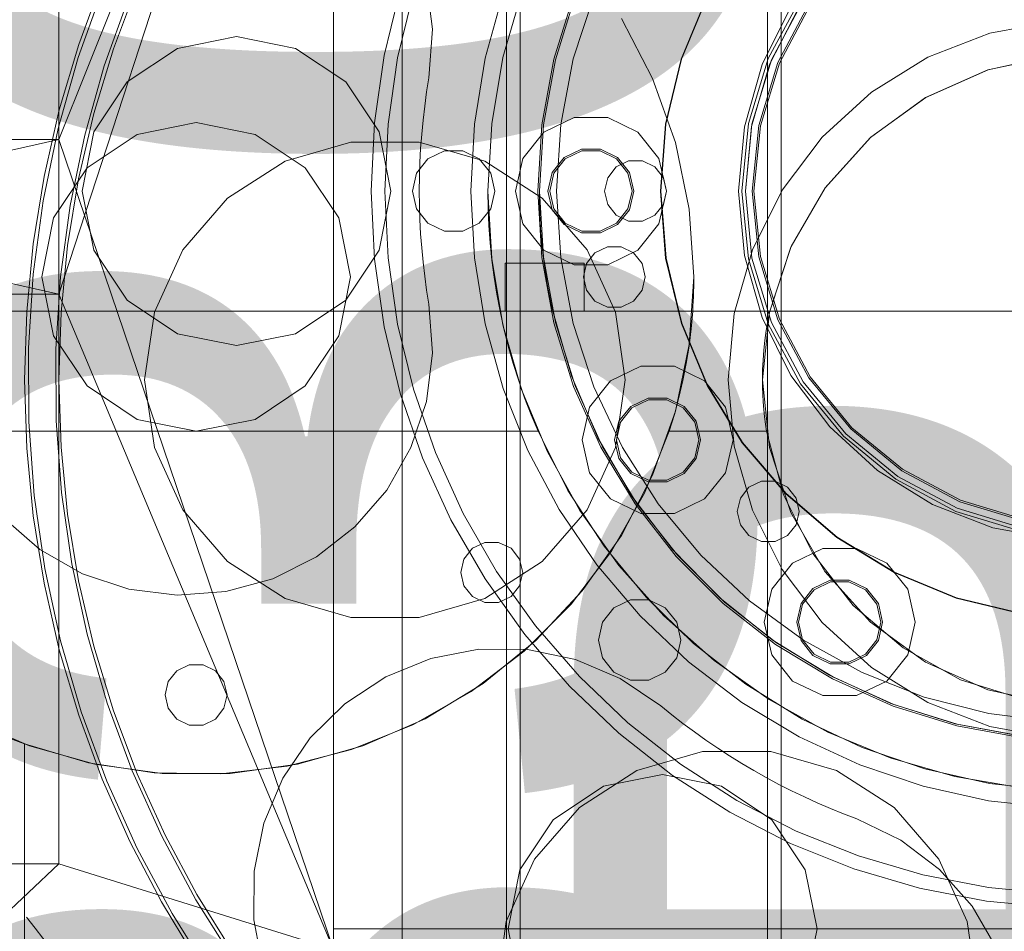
# Model space of a CAD drawing. Header units: millimetres. Extents: x -4395 to 65662, y -65530 to 6847.
# Tile 857 of 1034: x 24139 to 24426, y 1509 to 1775. Entities that reach past the tile are written whole.
import ezdxf

# ---------------------------------------------------------------- set-up
doc = ezdxf.new("R2010")
doc.units = ezdxf.units.MM
for name, color, linetype, lineweight in [('COTAS_O', 1, 'Continuous', 0), ('COTAS_P', 1, 'Continuous', 0), ('lateral_briquetadora', 7, 'Continuous', 0), ('lateral_C02', 7, 'Continuous', 0)]:
    doc.layers.add(name, color=color, linetype=linetype, lineweight=lineweight)
doc.dimstyles.new('R19_100', dxfattribs={"dimtxt": 250, "dimasz": 150, "dimexe": 150, "dimexo": 80, "dimgap": 100, "dimtad": 1, "dimtih": 1, "dimtoh": 1, "dimdsep": 46, "dimcen": 0.09, "dimadec": 0, "dimazin": 0, "dimtfac": 1, "dimtdec": 4, "dimtofl": 0, "dimtmove": 0, "dimatfit": 3, "dimfxl": 1, "dimtolj": 1, "dimtzin": 0, "dimarcsym": 0})

# ---------------------------------------------------------------- blocks, each defined once
blk = doc.blocks.new('DIM_R33_4')
at = {"layer": 'COTAS_P'}
for p, q in [((15248.37, 1279.09), (24311.82, 4109.09)), ((24311.82, 4109.09), (24155.23, 4107.34)), ((24311.82, 4109.09), (24182.05, 4021.43)), ((24580.07, 3250), (24311.82, 4109.09)), ((15248.37, 1279.09), (15378.14, 1366.76)), ((15248.37, 1279.09), (15404.97, 1280.85)), ((15516.62, 420), (15248.37, 1279.09))]:
    blk.add_line(p, q, dxfattribs=at)
blk.add_text('9495 P', height=250, rotation=17.3406, dxfattribs=at).set_placement((19750.29, 2789.55))
blk = doc.blocks.new('DIM_R33_7')
at = {"layer": 'COTAS_P'}
for p, q in [((24250.07, 2141), (24400.07, 2186)), ((26750.07, 2141), (26600.07, 2186)), ((24250.07, 1241), (24250.07, 2141)), ((24250.07, 2141), (26750.07, 2141)), ((24250.07, 2141), (24400.07, 2096)), ((26750.07, 2141), (26600.07, 2096)), ((26750.07, 1241), (26750.07, 2141))]:
    blk.add_line(p, q, dxfattribs=at)
blk.add_text('2500 P', height=250, dxfattribs=at).set_placement((25500.07, 2241))
blk = doc.blocks.new('DIM_R33_8')
at = {"layer": 'COTAS_P'}
for p, q in [((24250.07, 1241), (24650.07, 1241)), ((24650.07, 1241), (24605.07, 1091)), ((24650.07, 0), (24650.07, 1241)), ((24650.07, 1241), (24695.07, 1091)), ((24650.07, 0), (24605.07, 150)), ((24650.07, 0), (24695.07, 150)), ((24250.07, 0), (24650.07, 0))]:
    blk.add_line(p, q, dxfattribs=at)
blk.add_text('1241 P', height=250, rotation=90, dxfattribs=at).set_placement((24550.07, 620.5))
blk = doc.blocks.new('DIM_R33_27')
at = {"layer": 'COTAS_O'}
for p, q in [((23750.07, 2330), (24450.07, 2330)), ((24450.07, 2330), (24405.07, 2180)), ((24450.07, 0), (24450.07, 2330)), ((24450.07, 2330), (24495.07, 2180)), ((24450.07, 0), (24405.07, 150)), ((24450.07, 0), (24495.07, 150)), ((23750.07, 0), (24450.07, 0))]:
    blk.add_line(p, q, dxfattribs=at)
blk.add_text('2330 O', height=250, rotation=90, dxfattribs=at).set_placement((24350.07, 1165))

msp = doc.modelspace()

# ---------------------------------------------------------------- linework, layer by layer
at = {"layer": 'lateral_briquetadora'}
for p, q in [((24150.067, 1940), (24150.067, 1740)), ((24150.067, 1740), (24230.067, 1940)), ((24230.067, 1940), (24150.067, 1695)), ((24230.067, 1510), (24230.067, 1940)), ((24230.067, 1504), (24230.067, 1940)), ((24162.953, 1784.219), (24155.696, 1763.948)), ((24155.86, 1767.684), (24162.723, 1786.333)), ((24165.988, 1766.432), (24172.904, 1784.805)), ((24257.133, 1786.269), (24258.898, 1772.166)), ((24244.844, 1764.554), (24249.533, 1783.882)), ((24248.772, 1763.797), (24253.371, 1782.755)), ((24279.49, 1782.474), (24274.276, 1763.695)), ((24279.455, 1763.941), (24284.888, 1782.799)), ((24294.231, 1763.41), (24299.997, 1781.914)), ((24294.717, 1763.291), (24300.465, 1781.737)), ((24299.937, 1763.547), (24305.952, 1782.059)), ((24331.39, 1763.446), (24338.84, 1781.489)), ((24331.49, 1763.433), (24338.942, 1781.469)), ((24170.386, 1781.262), (24163.317, 1761.516)), ((24354.955, 1761.847), (24363.345, 1778.696)), ((24366.089, 1781.113), (24356.756, 1763.651)), ((24357.13, 1761.914), (24365.722, 1778.72)), ((24357.68, 1763.268), (24366.921, 1780.557)), ((24359.527, 1762.503), (24368.583, 1779.446)), ((24359.989, 1762.312), (24368.999, 1779.168)), ((24313.958, 1775.34), (24323.063, 1757.768)), ((24421.333, 1770.992), (24440.379, 1774.552)), ((24184.597, 1766.575), (24201.817, 1770)), ((24201.817, 1770), (24219.038, 1766.575)), ((24258.898, 1772.166), (24257.878, 1757.991)), ((24403.265, 1763.992), (24421.333, 1770.992)), ((24150.206, 1748.633), (24155.86, 1767.684)), ((24160.29, 1747.646), (24165.988, 1766.432)), ((24169.998, 1756.82), (24184.597, 1766.575)), ((24219.038, 1766.575), (24233.637, 1756.82)), ((24242.014, 1744.867), (24244.844, 1764.554)), ((24420.711, 1760.35), (24440.137, 1764.48)), ((24420.767, 1760.368), (24440.157, 1764.482)), ((24155.696, 1763.948), (24149.868, 1743.221)), ((24163.317, 1761.516), (24157.64, 1741.326)), ((24245.996, 1744.486), (24248.772, 1763.797)), ((24274.276, 1763.695), (24271.123, 1744.461)), ((24276.168, 1744.594), (24279.455, 1763.941)), ((24290.738, 1744.346), (24294.231, 1763.41)), ((24291.234, 1744.286), (24294.717, 1763.291)), ((24296.29, 1744.427), (24299.937, 1763.547)), ((24326.845, 1744.461), (24331.39, 1763.446)), ((24326.945, 1744.455), (24331.49, 1763.433)), ((24349.804, 1743.742), (24354.955, 1761.847)), ((24356.756, 1763.651), (24351.008, 1744.704)), ((24351.849, 1743.792), (24357.13, 1761.914)), ((24351.989, 1744.509), (24357.68, 1763.268)), ((24353.951, 1744.119), (24359.527, 1762.503)), ((24354.441, 1744.021), (24359.989, 1762.312)), ((24386.791, 1753.792), (24403.265, 1763.992)), ((24402.567, 1752.272), (24420.711, 1760.35)), ((24402.652, 1752.321), (24420.767, 1760.368)), ((24160.243, 1742.221), (24169.998, 1756.82)), ((24233.637, 1756.82), (24243.392, 1742.221)), ((24257.878, 1757.991), (24257.221, 1753.899)), ((24323.063, 1757.768), (24329.69, 1739.121)), ((24257.221, 1753.899), (24256.65, 1749.795)), ((24372.472, 1740.738), (24386.791, 1753.792)), ((24256.65, 1749.795), (24256.167, 1745.68)), ((24386.5, 1740.599), (24402.567, 1752.272)), ((24386.602, 1740.69), (24402.652, 1752.321)), ((24145.784, 1729.259), (24150.206, 1748.633)), ((24155.832, 1728.527), (24160.29, 1747.646)), ((24190.067, 1744.95), (24172.866, 1741.528)), ((24207.269, 1741.528), (24190.067, 1744.95)), ((24241.067, 1725), (24242.014, 1744.867)), ((24245.067, 1725), (24245.996, 1744.486)), ((24256.167, 1745.68), (24255.771, 1741.555)), ((24271.123, 1744.461), (24270.067, 1725)), ((24275.067, 1725), (24276.168, 1744.594)), ((24289.567, 1725), (24290.738, 1744.346)), ((24290.067, 1725), (24291.234, 1744.286)), ((24291.351, 1742.2), (24300.172, 1746.448)), ((24295.067, 1725), (24296.29, 1744.427)), ((24300.172, 1746.448), (24309.963, 1746.448)), ((24309.963, 1746.448), (24318.784, 1742.2)), ((24325.317, 1725), (24326.845, 1744.461)), ((24325.417, 1725), (24326.945, 1744.455)), ((24351.008, 1744.704), (24349.067, 1725)), ((24350.067, 1725), (24351.989, 1744.509)), ((24352.067, 1725), (24353.951, 1744.119)), ((24149.868, 1743.221), (24145.498, 1722.139)), ((24157.64, 1741.326), (24153.383, 1720.789)), ((24156.817, 1725), (24160.243, 1742.221)), ((24172.866, 1741.528), (24158.283, 1731.784)), ((24221.852, 1731.784), (24207.269, 1741.528)), ((24243.392, 1742.221), (24246.817, 1725)), ((24255.771, 1741.555), (24255.464, 1737.423)), ((24285.246, 1734.545), (24291.351, 1742.2)), ((24318.784, 1742.2), (24324.889, 1734.545)), ((24348.067, 1725), (24349.804, 1743.742)), ((24350.067, 1725), (24351.849, 1743.792)), ((24352.567, 1725), (24354.441, 1744.021)), ((24150.067, 1695), (23950.067, 1740)), ((24150.067, 1740), (23950.067, 1740)), ((23950.067, 1695), (24150.067, 1740)), ((24150.067, 1695), (24150.067, 1740)), ((24230.067, 1504), (24150.067, 1740)), ((24215.988, 1733.674), (24235.105, 1739.287)), ((24235.105, 1739.287), (24255.03, 1739.287)), ((24255.03, 1739.287), (24274.147, 1733.674)), ((24329.69, 1739.121), (24333.717, 1719.744)), ((24360.795, 1725.275), (24372.472, 1740.738)), ((24373.211, 1725.84), (24386.5, 1740.599)), ((24373.314, 1725.982), (24386.602, 1740.69)), ((24255.464, 1737.423), (24255.244, 1733.285)), ((24257.586, 1734.382), (24262.397, 1736.699)), ((24262.397, 1736.699), (24267.738, 1736.699)), ((24267.738, 1736.699), (24272.549, 1734.382)), ((24297.274, 1734.773), (24302.286, 1737.187)), ((24297.586, 1734.382), (24302.397, 1736.699)), ((24302.286, 1737.187), (24307.849, 1737.187)), ((24302.397, 1736.699), (24307.738, 1736.699)), ((24307.738, 1736.699), (24312.549, 1734.382)), ((24307.849, 1737.187), (24312.861, 1734.773)), ((24199.227, 1722.902), (24215.988, 1733.674)), ((24254.256, 1730.207), (24257.586, 1734.382)), ((24255.244, 1733.285), (24255.112, 1729.143)), ((24272.549, 1734.382), (24275.879, 1730.207)), ((24274.147, 1733.674), (24290.908, 1722.902)), ((24283.067, 1725), (24285.246, 1734.545)), ((24293.805, 1730.424), (24297.274, 1734.773)), ((24294.256, 1730.207), (24297.586, 1734.382)), ((24312.456, 1732.036), (24316.065, 1733.774)), ((24312.549, 1734.382), (24315.879, 1730.207)), ((24312.861, 1734.773), (24316.33, 1730.424)), ((24316.065, 1733.774), (24320.07, 1733.774)), ((24320.07, 1733.774), (24323.679, 1732.036)), ((24324.889, 1734.545), (24327.067, 1725)), ((24158.283, 1731.784), (24148.539, 1717.202)), ((24231.596, 1717.202), (24221.852, 1731.784)), ((24253.067, 1725), (24254.256, 1730.207)), ((24275.879, 1730.207), (24277.067, 1725)), ((24292.567, 1725), (24293.805, 1730.424)), ((24293.067, 1725), (24294.256, 1730.207)), ((24309.959, 1728.905), (24312.456, 1732.036)), ((24315.879, 1730.207), (24317.067, 1725)), ((24316.33, 1730.424), (24317.567, 1725)), ((24323.679, 1732.036), (24326.176, 1728.905)), ((24142.613, 1709.642), (24145.784, 1729.259)), ((24152.634, 1709.158), (24155.832, 1728.527)), ((24255.112, 1729.143), (24255.067, 1725)), ((24309.067, 1725), (24309.959, 1728.905)), ((24326.176, 1728.905), (24327.067, 1725)), ((24160.243, 1707.779), (24156.817, 1725)), ((24242.014, 1705.133), (24241.067, 1725)), ((24246.817, 1725), (24243.392, 1707.779)), ((24245.996, 1705.514), (24245.067, 1725)), ((24254.256, 1719.793), (24253.067, 1725)), ((24255.067, 1725), (24255.112, 1720.857)), ((24270.067, 1725), (24271.123, 1705.539)), ((24275.14, 1719.967), (24275.067, 1725)), ((24276.168, 1705.406), (24275.067, 1725)), ((24277.067, 1725), (24275.879, 1719.793)), ((24285.246, 1715.455), (24283.067, 1725)), ((24290.738, 1705.654), (24289.567, 1725)), ((24290.096, 1721.992), (24290.067, 1725)), ((24291.234, 1705.714), (24290.067, 1725)), ((24293.805, 1719.576), (24292.567, 1725)), ((24294.256, 1719.793), (24293.067, 1725)), ((24296.29, 1705.573), (24295.067, 1725)), ((24309.959, 1721.095), (24309.067, 1725)), ((24317.067, 1725), (24315.879, 1719.793)), ((24317.567, 1725), (24316.33, 1719.576)), ((24327.067, 1725), (24324.889, 1715.455)), ((24326.853, 1705.485), (24325.317, 1725)), ((24326.952, 1705.5), (24325.417, 1725)), ((24327.067, 1725), (24326.176, 1721.095)), ((24349.804, 1706.258), (24348.067, 1725)), ((24349.067, 1725), (24351.008, 1705.296)), ((24351.989, 1705.491), (24350.067, 1725)), ((24353.951, 1705.881), (24352.067, 1725)), ((24352.158, 1707.93), (24360.795, 1725.275)), ((24354.441, 1705.979), (24352.567, 1725)), ((24363.281, 1708.64), (24373.211, 1725.84)), ((24363.368, 1708.836), (24373.314, 1725.982)), ((24145.498, 1722.139), (24142.607, 1700.803)), ((24186.18, 1707.845), (24199.227, 1722.902)), ((24290.181, 1718.984), (24290.096, 1721.992)), ((24290.908, 1722.902), (24303.955, 1707.845)), ((24153.383, 1720.789), (24150.567, 1700.006)), ((24257.586, 1715.618), (24254.256, 1719.793)), ((24255.112, 1720.857), (24255.244, 1716.715)), ((24275.879, 1719.793), (24272.549, 1715.618)), ((24275.357, 1714.938), (24275.14, 1719.967)), ((24290.322, 1715.979), (24290.181, 1718.984)), ((24297.274, 1715.227), (24293.805, 1719.576)), ((24297.586, 1715.618), (24294.256, 1719.793)), ((24312.456, 1717.964), (24309.959, 1721.095)), ((24315.879, 1719.793), (24312.549, 1715.618)), ((24316.33, 1719.576), (24312.861, 1715.227)), ((24326.176, 1721.095), (24323.679, 1717.964)), ((24333.717, 1719.744), (24335.067, 1700)), ((24148.539, 1717.202), (24145.117, 1700)), ((24235.017, 1700), (24231.596, 1717.202)), ((24255.244, 1716.715), (24255.464, 1712.577)), ((24262.397, 1713.301), (24257.586, 1715.618)), ((24272.549, 1715.618), (24267.738, 1713.301)), ((24291.351, 1707.8), (24285.246, 1715.455)), ((24290.52, 1712.977), (24290.322, 1715.979)), ((24302.397, 1713.301), (24297.586, 1715.618)), ((24312.549, 1715.618), (24307.738, 1713.301)), ((24316.065, 1716.226), (24312.456, 1717.964)), ((24320.07, 1716.226), (24316.065, 1716.226)), ((24324.889, 1715.455), (24318.784, 1707.8)), ((24323.679, 1717.964), (24320.07, 1716.226)), ((24255.464, 1712.577), (24255.771, 1708.445)), ((24267.738, 1713.301), (24262.397, 1713.301)), ((24275.719, 1709.917), (24275.357, 1714.938)), ((24290.774, 1709.979), (24290.52, 1712.977)), ((24302.286, 1712.813), (24297.274, 1715.227)), ((24307.849, 1712.813), (24302.286, 1712.813)), ((24307.738, 1713.301), (24302.397, 1713.301)), ((24312.861, 1715.227), (24307.849, 1712.813)), ((24140.704, 1689.862), (24142.613, 1709.642)), ((24276.225, 1704.909), (24275.719, 1709.917)), ((24291.085, 1706.986), (24290.774, 1709.979)), ((24150.71, 1689.621), (24152.634, 1709.158)), ((24169.998, 1693.18), (24160.243, 1707.779)), ((24177.903, 1689.721), (24186.18, 1707.845)), ((24243.392, 1707.779), (24233.637, 1693.18)), ((24255.771, 1708.445), (24256.167, 1704.32)), ((24291.452, 1704), (24291.085, 1706.986)), ((24300.172, 1703.552), (24291.351, 1707.8)), ((24306.256, 1707.036), (24303.759, 1703.905)), ((24303.955, 1707.845), (24312.232, 1689.721)), ((24309.865, 1708.774), (24306.256, 1707.036)), ((24313.87, 1708.774), (24309.865, 1708.774)), ((24318.784, 1707.8), (24309.963, 1703.552)), ((24317.479, 1707.036), (24313.87, 1708.774)), ((24319.976, 1703.905), (24317.479, 1707.036)), ((24346.855, 1689.294), (24352.158, 1707.93)), ((24357.143, 1689.752), (24363.281, 1708.64)), ((24357.197, 1690), (24363.368, 1708.836)), ((24244.844, 1685.446), (24242.014, 1705.133)), ((24248.772, 1686.203), (24245.996, 1705.514)), ((24256.167, 1704.32), (24256.65, 1700.205)), ((24271.123, 1705.539), (24274.276, 1686.305)), ((24279.455, 1686.059), (24276.168, 1705.406)), ((24276.874, 1699.917), (24276.225, 1704.909)), ((24303.067, 1704), (24280.067, 1704)), ((24280.067, 1690), (24280.067, 1704)), ((24294.231, 1686.59), (24290.738, 1705.654)), ((24294.717, 1686.709), (24291.234, 1705.714)), ((24291.731, 1701.987), (24291.452, 1704)), ((24303.067, 1704), (24291.452, 1704)), ((24299.937, 1686.453), (24296.29, 1705.573)), ((24303.759, 1703.905), (24302.867, 1700)), ((24303.067, 1690), (24303.067, 1704)), ((24320.867, 1700), (24319.976, 1703.905)), ((24331.423, 1686.45), (24326.853, 1705.485)), ((24331.518, 1686.481), (24326.952, 1705.5)), ((24354.955, 1688.153), (24349.804, 1706.258)), ((24351.008, 1705.296), (24356.756, 1686.349)), ((24357.68, 1686.732), (24351.989, 1705.491)), ((24359.527, 1687.497), (24353.951, 1705.881)), ((24359.989, 1687.688), (24354.441, 1705.979)), ((24292.036, 1699.978), (24291.731, 1701.987)), ((24309.963, 1703.552), (24300.172, 1703.552)), ((24142.607, 1700.803), (24141.208, 1679.318)), ((24145.117, 1700), (24148.539, 1682.798)), ((24150.567, 1700.006), (24149.204, 1679.077)), ((24231.596, 1682.798), (24235.017, 1700)), ((24256.65, 1700.205), (24257.221, 1696.101)), ((24277.667, 1694.946), (24276.874, 1699.917)), ((24292.367, 1697.973), (24292.036, 1699.978)), ((24302.867, 1700), (24303.759, 1696.095)), ((24319.976, 1696.095), (24320.867, 1700)), ((24335.067, 1700), (24333.717, 1680.256)), ((24335.06, 1698.57), (24335.039, 1697.141)), ((24335.067, 1700), (24335.06, 1698.57)), ((24257.221, 1696.101), (24257.878, 1692.009)), ((24292.723, 1695.973), (24292.367, 1697.973)), ((24293.104, 1693.977), (24292.723, 1695.973)), ((24303.759, 1696.095), (24306.256, 1692.964)), ((24317.479, 1692.964), (24319.976, 1696.095)), ((24335.004, 1695.712), (24334.955, 1694.283)), ((24335.039, 1697.141), (24335.004, 1695.712)), ((23950.067, 1695), (24150.067, 1695)), ((24150.067, 1695), (24150.067, 1529)), ((24230.067, 1504), (24150.067, 1695)), ((24184.597, 1683.425), (24169.998, 1693.18)), ((24233.637, 1693.18), (24219.038, 1683.425)), ((24278.603, 1690), (24277.667, 1694.946)), ((24293.511, 1691.986), (24293.104, 1693.977)), ((24306.256, 1692.964), (24309.865, 1691.226)), ((24313.87, 1691.226), (24317.479, 1692.964)), ((24334.891, 1692.854), (24334.814, 1691.427)), ((24334.955, 1694.283), (24334.891, 1692.854)), ((24278.603, 1690), (23960.067, 1690)), ((24940.067, 1690), (24000.067, 1690)), ((24278.603, 1690), (24093.067, 1690)), ((24093.067, 1690), (24280.067, 1690)), ((24140.067, 1670), (24140.704, 1689.862)), ((24150.067, 1670), (24150.71, 1689.621)), ((24175.067, 1670), (24177.903, 1689.721)), ((24257.878, 1692.009), (24258.898, 1677.834)), ((24279.731, 1684.869), (24278.603, 1690)), ((24303.067, 1690), (24280.067, 1690)), ((24293.943, 1690), (24293.511, 1691.986)), ((24299.403, 1671.147), (24293.943, 1690)), ((24293.943, 1690), (24303.067, 1690)), ((24303.067, 1690), (24334.722, 1690)), ((24309.865, 1691.226), (24313.87, 1691.226)), ((24312.232, 1689.721), (24315.067, 1670)), ((24334.28, 1684.913), (24334.722, 1690)), ((24334.814, 1691.427), (24334.722, 1690)), ((24357.197, 1690), (24334.722, 1690)), ((24355.067, 1670), (24357.143, 1689.752)), ((24357.197, 1690), (24356.633, 1687.177)), ((24357.197, 1690), (24542.938, 1690)), ((24300.465, 1668.263), (24294.717, 1686.709)), ((24345.067, 1670), (24346.855, 1689.294)), ((24363.345, 1671.304), (24354.955, 1688.153)), ((24356.633, 1687.177), (24356.156, 1684.338)), ((24366.921, 1669.443), (24357.68, 1686.732)), ((24368.583, 1670.554), (24359.527, 1687.497)), ((24368.999, 1670.832), (24359.989, 1687.688)), ((24249.533, 1666.118), (24244.844, 1685.446)), ((24253.371, 1667.245), (24248.772, 1686.203)), ((24274.276, 1686.305), (24279.49, 1667.526)), ((24284.888, 1667.201), (24279.455, 1686.059)), ((24281.013, 1679.774), (24279.731, 1684.869)), ((24299.997, 1668.086), (24294.231, 1686.59)), ((24305.952, 1667.941), (24299.937, 1686.453)), ((24338.914, 1668.365), (24331.423, 1686.45)), ((24339.004, 1668.41), (24331.518, 1686.481)), ((24333.66, 1679.844), (24334.28, 1684.913)), ((24356.156, 1684.338), (24355.764, 1681.487)), ((24356.756, 1686.349), (24366.089, 1668.887)), ((24148.539, 1682.798), (24158.283, 1668.216)), ((24201.817, 1680), (24184.597, 1683.425)), ((24219.038, 1683.425), (24201.817, 1680)), ((24221.852, 1668.216), (24231.596, 1682.798)), ((24355.764, 1681.487), (24355.46, 1678.624)), ((24141.208, 1679.318), (24141.309, 1657.788)), ((24149.204, 1679.077), (24149.303, 1658.104)), ((24282.446, 1674.719), (24281.013, 1679.774)), ((24333.717, 1680.256), (24329.69, 1660.879)), ((24332.861, 1674.8), (24333.66, 1679.844)), ((24355.46, 1678.624), (24355.242, 1675.754)), ((24258.898, 1677.834), (24257.133, 1663.731)), ((24355.242, 1675.754), (24355.111, 1672.878)), ((24284.031, 1669.71), (24282.446, 1674.719)), ((24310.777, 1669.7), (24319.598, 1673.948)), ((24319.598, 1673.948), (24329.389, 1673.948)), ((24329.389, 1673.948), (24338.211, 1669.7)), ((24331.885, 1669.788), (24332.861, 1674.8)), ((24355.111, 1672.878), (24355.067, 1670)), ((24140.704, 1650.138), (24140.067, 1670)), ((24150.71, 1650.379), (24150.067, 1670)), ((24177.903, 1650.279), (24175.067, 1670)), ((24285.766, 1664.751), (24284.031, 1669.71)), ((24307.13, 1653.104), (24299.403, 1671.147)), ((24304.672, 1662.045), (24310.777, 1669.7)), ((24315.067, 1670), (24312.232, 1650.279)), ((24330.733, 1664.813), (24331.885, 1669.788)), ((24338.211, 1669.7), (24344.315, 1662.045)), ((24345.067, 1670), (24346.855, 1650.706)), ((24355.067, 1670), (24355.092, 1667.848)), ((24357.143, 1650.248), (24355.067, 1670)), ((24374.689, 1656.283), (24363.345, 1671.304)), ((24380.771, 1655.704), (24368.583, 1670.554)), ((24381.125, 1656.057), (24368.999, 1670.832)), ((24158.283, 1668.216), (24172.866, 1658.472)), ((24207.269, 1658.472), (24221.852, 1668.216)), ((24259.752, 1648.809), (24253.371, 1667.245)), ((24279.49, 1667.526), (24286.704, 1649.42)), ((24292.398, 1649.07), (24284.888, 1667.201)), ((24307.952, 1650.412), (24299.997, 1668.086)), ((24308.395, 1650.644), (24300.465, 1668.263)), ((24314.24, 1650.328), (24305.952, 1667.941)), ((24349.143, 1651.674), (24338.914, 1668.365)), ((24349.224, 1651.733), (24339.004, 1668.41)), ((24355.092, 1667.848), (24355.165, 1665.698)), ((24366.089, 1668.887), (24378.65, 1653.582)), ((24379.357, 1654.289), (24366.921, 1669.443)), ((24256.039, 1647.323), (24249.533, 1666.118)), ((24257.133, 1663.731), (24252.651, 1650.244)), ((24287.648, 1659.846), (24285.766, 1664.751)), ((24316.7, 1662.273), (24321.712, 1664.687)), ((24317.012, 1661.882), (24321.824, 1664.199)), ((24321.712, 1664.687), (24327.275, 1664.687)), ((24321.824, 1664.199), (24327.164, 1664.199)), ((24327.164, 1664.199), (24331.976, 1661.882)), ((24327.275, 1664.687), (24332.287, 1662.273)), ((24329.407, 1659.882), (24330.733, 1664.813)), ((24355.165, 1665.698), (24355.287, 1663.549)), ((24302.494, 1652.5), (24304.672, 1662.045)), ((24313.232, 1657.924), (24316.7, 1662.273)), ((24313.682, 1657.707), (24317.012, 1661.882)), ((24329.69, 1660.879), (24323.063, 1642.232)), ((24331.976, 1661.882), (24335.305, 1657.707)), ((24332.287, 1662.273), (24335.756, 1657.924)), ((24344.315, 1662.045), (24346.494, 1652.5)), ((24355.287, 1663.549), (24355.457, 1661.404)), ((24355.457, 1661.404), (24355.676, 1659.264)), ((24149.303, 1658.104), (24150.861, 1637.189)), ((24172.866, 1658.472), (24190.067, 1655.05)), ((24190.067, 1655.05), (24207.269, 1658.472)), ((24289.677, 1655), (24287.648, 1659.846)), ((24327.908, 1655), (24329.407, 1659.882)), ((24355.676, 1659.264), (24355.943, 1657.129)), ((24141.309, 1657.788), (24142.909, 1636.317)), ((24311.994, 1652.5), (24313.232, 1657.924)), ((24312.494, 1652.5), (24313.682, 1657.707)), ((24335.305, 1657.707), (24336.494, 1652.5)), ((24335.756, 1657.924), (24336.994, 1652.5)), ((24355.943, 1657.129), (24356.259, 1655)), ((24388.599, 1643.602), (24374.689, 1656.283)), ((24395.622, 1643.516), (24380.771, 1655.704)), ((24395.899, 1643.932), (24381.125, 1656.057)), ((24289.677, 1655), (23960.067, 1655)), ((24289.677, 1655), (24001.28, 1655)), ((24298.367, 1637.754), (24289.677, 1655)), ((24304.672, 1642.955), (24302.494, 1652.5)), ((24317.009, 1636.144), (24307.13, 1653.104)), ((24313.232, 1647.076), (24311.994, 1652.5)), ((24313.682, 1647.293), (24312.494, 1652.5)), ((24327.908, 1655), (24320.664, 1636.996)), ((24356.259, 1655), (24327.908, 1655)), ((24336.494, 1652.5), (24335.305, 1647.293)), ((24336.994, 1652.5), (24335.756, 1647.076)), ((24346.494, 1652.5), (24344.315, 1642.955)), ((24361.168, 1636.507), (24356.259, 1655)), ((24378.65, 1653.582), (24393.955, 1641.022)), ((24394.51, 1641.853), (24379.357, 1654.289)), ((24142.613, 1630.358), (24140.704, 1650.138)), ((24152.634, 1630.842), (24150.71, 1650.379)), ((24186.18, 1632.155), (24177.903, 1650.279)), ((24252.651, 1650.244), (24245.623, 1637.891)), ((24286.704, 1649.42), (24295.833, 1632.2)), ((24312.232, 1650.279), (24303.955, 1632.155)), ((24317.979, 1633.826), (24307.952, 1650.412)), ((24318.39, 1634.11), (24308.395, 1650.644)), ((24324.67, 1633.893), (24314.24, 1650.328)), ((24346.855, 1650.706), (24352.158, 1632.07)), ((24361.856, 1636.788), (24349.143, 1651.674)), ((24361.927, 1636.859), (24349.224, 1651.733)), ((24363.281, 1631.36), (24357.143, 1650.248)), ((24264.301, 1629.231), (24256.039, 1647.323)), ((24267.856, 1631.064), (24259.752, 1648.809)), ((24301.891, 1631.894), (24292.398, 1649.07)), ((24316.7, 1642.727), (24313.232, 1647.076)), ((24317.012, 1643.118), (24313.682, 1647.293)), ((24335.305, 1647.293), (24331.976, 1643.118)), ((24335.756, 1647.076), (24332.287, 1642.727)), ((24412.756, 1634.922), (24395.899, 1643.932)), ((24310.777, 1635.3), (24304.672, 1642.955)), ((24323.063, 1642.232), (24313.958, 1624.66)), ((24321.712, 1640.313), (24316.7, 1642.727)), ((24321.824, 1640.801), (24317.012, 1643.118)), ((24327.164, 1640.801), (24321.824, 1640.801)), ((24331.976, 1643.118), (24327.164, 1640.801)), ((24332.287, 1642.727), (24327.275, 1640.313)), ((24344.315, 1642.955), (24338.211, 1635.3)), ((24404.602, 1633.693), (24388.599, 1643.602)), ((24393.955, 1641.022), (24411.416, 1631.688)), ((24411.799, 1632.612), (24394.51, 1641.853)), ((24412.565, 1634.46), (24395.622, 1643.516)), ((24327.275, 1640.313), (24321.712, 1640.313)), ((24348.621, 1635.567), (24351.118, 1638.698)), ((24351.118, 1638.698), (24354.727, 1640.436)), ((24354.727, 1640.436), (24358.732, 1640.436)), ((24358.732, 1640.436), (24362.341, 1638.698)), ((24362.341, 1638.698), (24364.838, 1635.567)), ((24142.909, 1636.317), (24146, 1615.009)), ((24150.861, 1637.189), (24153.872, 1616.433)), ((24245.623, 1637.891), (24236.32, 1627.146)), ((24308.903, 1621.57), (24298.367, 1637.754)), ((24319.598, 1631.052), (24310.777, 1635.3)), ((24320.664, 1636.996), (24311.081, 1620.12)), ((24328.89, 1620.52), (24317.009, 1636.144)), ((24338.211, 1635.3), (24329.389, 1631.052)), ((24347.729, 1631.662), (24348.621, 1635.567)), ((24369.682, 1619.372), (24361.168, 1636.507)), ((24376.741, 1624.075), (24361.856, 1636.788)), ((24376.8, 1624.156), (24361.927, 1636.859)), ((24364.838, 1635.567), (24365.729, 1631.662)), ((24295.833, 1632.2), (24306.771, 1616.069)), ((24329.932, 1618.569), (24317.979, 1633.826)), ((24330.306, 1618.9), (24318.39, 1634.11)), ((24337.077, 1618.895), (24324.67, 1633.893)), ((24422.154, 1626.894), (24404.602, 1633.693)), ((24430.558, 1626.921), (24411.799, 1632.612)), ((24430.949, 1628.883), (24412.565, 1634.46)), ((24431.046, 1629.373), (24412.756, 1634.922)), ((24144.57, 1620.544), (24133.825, 1629.847)), ((24145.784, 1610.741), (24142.613, 1630.358)), ((24155.832, 1611.473), (24152.634, 1630.842)), ((24199.227, 1617.098), (24186.18, 1632.155)), ((24277.611, 1614.169), (24267.856, 1631.064)), ((24303.955, 1632.155), (24290.908, 1617.098)), ((24313.247, 1615.889), (24301.891, 1631.894)), ((24329.389, 1631.052), (24319.598, 1631.052)), ((24348.621, 1627.757), (24347.729, 1631.662)), ((24352.158, 1632.07), (24360.795, 1614.725)), ((24373.211, 1614.16), (24363.281, 1631.36)), ((24365.729, 1631.662), (24364.838, 1627.757)), ((24411.416, 1631.688), (24430.363, 1625.941)), ((24236.32, 1627.146), (24225.1, 1618.422)), ((24274.245, 1612.006), (24264.301, 1629.231)), ((24351.118, 1624.625), (24348.621, 1627.757)), ((24364.838, 1627.757), (24362.341, 1624.625)), ((24440.656, 1623.435), (24422.154, 1626.894)), ((24313.958, 1624.66), (24302.546, 1608.492)), ((24354.727, 1622.888), (24351.118, 1624.625)), ((24362.341, 1624.625), (24358.732, 1622.888)), ((24393.432, 1613.847), (24376.741, 1624.075)), ((24393.478, 1613.936), (24376.8, 1624.156)), ((24270.582, 1620.911), (24268.084, 1617.779)), ((24274.19, 1622.649), (24270.582, 1620.911)), ((24278.196, 1622.649), (24274.19, 1622.649)), ((24281.804, 1620.911), (24278.196, 1622.649)), ((24284.302, 1617.779), (24281.804, 1620.911)), ((24321.159, 1606.646), (24308.903, 1621.57)), ((24358.732, 1622.888), (24354.727, 1622.888)), ((24363.851, 1616.627), (24372.672, 1620.875)), ((24372.672, 1620.875), (24382.463, 1620.875)), ((24382.463, 1620.875), (24391.284, 1616.627)), ((24156.924, 1613.517), (24144.57, 1620.544)), ((24225.1, 1618.422), (24212.394, 1612.055)), ((24311.081, 1620.12), (24299.329, 1604.675)), ((24342.595, 1606.469), (24328.89, 1620.52)), ((24343.636, 1604.864), (24329.932, 1618.569)), ((24343.968, 1605.238), (24330.306, 1618.9)), ((24351.267, 1605.57), (24337.077, 1618.895)), ((24381.457, 1604.291), (24369.682, 1619.372)), ((24146, 1615.009), (24150.568, 1593.968)), ((24153.872, 1616.433), (24158.322, 1595.937)), ((24215.988, 1606.326), (24199.227, 1617.098)), ((24268.084, 1617.779), (24267.193, 1613.874)), ((24290.908, 1617.098), (24274.147, 1606.326)), ((24285.193, 1613.874), (24284.302, 1617.779)), ((24306.771, 1616.069), (24319.388, 1601.214)), ((24326.324, 1601.256), (24313.247, 1615.889)), ((24357.746, 1608.972), (24363.851, 1616.627)), ((24391.284, 1616.627), (24397.389, 1608.972)), ((24170.411, 1609.034), (24156.924, 1613.517)), ((24267.193, 1613.874), (24268.084, 1609.969)), ((24288.927, 1598.277), (24277.611, 1614.169)), ((24284.302, 1609.969), (24285.193, 1613.874)), ((24360.795, 1614.725), (24372.472, 1599.262)), ((24386.5, 1599.401), (24373.211, 1614.16)), ((24411.518, 1606.356), (24393.432, 1613.847)), ((24411.549, 1606.451), (24393.478, 1613.936)), ((24150.206, 1591.367), (24145.784, 1610.741)), ((24160.29, 1592.354), (24155.832, 1611.473)), ((24212.394, 1612.055), (24198.689, 1608.289)), ((24268.084, 1609.969), (24270.582, 1606.838)), ((24285.782, 1595.805), (24274.245, 1612.006)), ((24281.804, 1606.838), (24284.302, 1609.969)), ((24369.774, 1609.199), (24374.786, 1611.613)), ((24370.086, 1608.808), (24374.897, 1611.125)), ((24374.786, 1611.613), (24380.349, 1611.613)), ((24374.897, 1611.125), (24380.238, 1611.125)), ((24380.238, 1611.125), (24385.049, 1608.808)), ((24380.349, 1611.613), (24385.361, 1609.199)), ((24184.513, 1607.269), (24170.411, 1609.034)), ((24198.689, 1608.289), (24184.513, 1607.269)), ((24270.582, 1606.838), (24274.19, 1605.1)), ((24278.196, 1605.1), (24281.804, 1606.838)), ((24302.546, 1608.492), (24289.038, 1594.029)), ((24334.985, 1593.163), (24321.159, 1606.646)), ((24357.917, 1594.202), (24342.595, 1606.469)), ((24355.567, 1599.426), (24357.746, 1608.972)), ((24366.305, 1604.85), (24369.774, 1609.199)), ((24366.756, 1604.633), (24370.086, 1608.808)), ((24385.049, 1608.808), (24388.379, 1604.633)), ((24385.361, 1609.199), (24388.83, 1604.85)), ((24397.389, 1608.972), (24399.567, 1599.426)), ((24430.568, 1601.885), (24411.549, 1606.451)), ((24235.105, 1600.713), (24215.988, 1606.326)), ((24274.147, 1606.326), (24255.03, 1600.713)), ((24274.19, 1605.1), (24278.196, 1605.1)), ((24299.329, 1604.675), (24285.621, 1590.938)), ((24311.771, 1603.567), (24308.441, 1599.392)), ((24316.582, 1605.884), (24311.771, 1603.567)), ((24321.923, 1605.884), (24316.582, 1605.884)), ((24326.735, 1603.567), (24321.923, 1605.884)), ((24330.064, 1599.392), (24326.735, 1603.567)), ((24358.893, 1592.911), (24343.636, 1604.864)), ((24359.177, 1593.323), (24343.968, 1605.238)), ((24367.014, 1594.129), (24351.267, 1605.57)), ((24365.067, 1599.426), (24366.305, 1604.85)), ((24365.567, 1599.426), (24366.756, 1604.633)), ((24396.016, 1591.876), (24381.457, 1604.291)), ((24388.379, 1604.633), (24389.567, 1599.426)), ((24388.83, 1604.85), (24390.067, 1599.426)), ((24430.552, 1601.786), (24411.518, 1606.356)), ((24255.03, 1600.713), (24235.105, 1600.713)), ((24319.388, 1601.214), (24333.538, 1587.811)), ((24340.957, 1588.179), (24326.324, 1601.256)), ((24301.702, 1583.534), (24288.927, 1598.277)), ((24308.441, 1599.392), (24307.253, 1594.185)), ((24331.253, 1594.185), (24330.064, 1599.392)), ((24357.746, 1589.881), (24355.567, 1599.426)), ((24366.305, 1594.003), (24365.067, 1599.426)), ((24366.756, 1594.22), (24365.567, 1599.426)), ((24372.472, 1599.262), (24386.791, 1586.208)), ((24402.567, 1587.728), (24386.5, 1599.401)), ((24389.567, 1599.426), (24388.379, 1594.22)), ((24390.067, 1599.426), (24388.83, 1594.003)), ((24399.567, 1599.426), (24397.389, 1589.881)), ((24158.322, 1595.937), (24164.187, 1575.801)), ((24298.807, 1580.773), (24285.782, 1595.805)), ((24150.568, 1593.968), (24156.589, 1573.297)), ((24165.988, 1573.568), (24160.29, 1592.354)), ((24289.038, 1594.029), (24273.686, 1581.539)), ((24307.253, 1594.185), (24308.441, 1588.979)), ((24330.064, 1588.979), (24331.253, 1594.185)), ((24350.212, 1581.286), (24334.985, 1593.163)), ((24374.626, 1583.902), (24357.917, 1594.202)), ((24375.479, 1582.884), (24358.893, 1592.911)), ((24375.712, 1583.327), (24359.177, 1593.323)), ((24369.774, 1589.653), (24366.305, 1594.003)), ((24370.086, 1590.044), (24366.756, 1594.22)), ((24384.072, 1584.752), (24367.014, 1594.129)), ((24388.379, 1594.22), (24385.049, 1590.044)), ((24388.83, 1594.003), (24385.361, 1589.653)), ((24155.86, 1572.316), (24150.206, 1591.367)), ((24258.45, 1588.817), (24272.406, 1591.501)), ((24285.621, 1590.938), (24270.201, 1579.155)), ((24272.406, 1591.501), (24286.619, 1591.41)), ((24286.619, 1591.41), (24300.54, 1588.548)), ((24363.851, 1582.226), (24357.746, 1589.881)), ((24374.786, 1587.24), (24369.774, 1589.653)), ((24374.897, 1587.727), (24370.086, 1590.044)), ((24385.049, 1590.044), (24380.238, 1587.727)), ((24385.361, 1589.653), (24380.349, 1587.24)), ((24397.389, 1589.881), (24391.284, 1582.226)), ((24412.767, 1582.629), (24396.016, 1591.876)), ((24188.065, 1586.974), (24184.456, 1585.236)), ((24192.07, 1586.974), (24188.065, 1586.974)), ((24195.679, 1585.236), (24192.07, 1586.974)), ((24245.285, 1583.462), (24258.45, 1588.817)), ((24300.54, 1588.548), (24313.636, 1583.026)), ((24308.441, 1588.979), (24311.771, 1584.803)), ((24326.735, 1584.803), (24330.064, 1588.979)), ((24333.538, 1587.811), (24349.054, 1576.016)), ((24356.962, 1576.823), (24340.957, 1588.179)), ((24380.349, 1587.24), (24374.786, 1587.24)), ((24380.238, 1587.727), (24374.897, 1587.727)), ((24420.711, 1579.65), (24402.567, 1587.728)), ((24184.456, 1585.236), (24181.959, 1582.105)), ((24198.176, 1582.105), (24195.679, 1585.236)), ((24233.417, 1575.641), (24245.285, 1583.462)), ((24315.821, 1570.071), (24301.702, 1583.534)), ((24311.771, 1584.803), (24316.582, 1582.486)), ((24321.923, 1582.486), (24326.735, 1584.803)), ((24392.47, 1575.727), (24374.626, 1583.902)), ((24402.17, 1577.586), (24384.072, 1584.752)), ((24386.791, 1586.208), (24403.265, 1576.008)), ((24181.959, 1582.105), (24181.067, 1578.2)), ((24199.067, 1578.2), (24198.176, 1582.105)), ((24273.686, 1581.539), (24256.777, 1571.257)), ((24313.202, 1567.048), (24298.807, 1580.773)), ((24313.636, 1583.026), (24325.402, 1575.055)), ((24316.582, 1582.486), (24321.923, 1582.486)), ((24366.655, 1571.158), (24350.212, 1581.286)), ((24372.672, 1577.978), (24363.851, 1582.226)), ((24393.153, 1574.93), (24375.479, 1582.884)), ((24393.331, 1575.397), (24375.712, 1583.327)), ((24391.284, 1582.226), (24382.463, 1577.978)), ((24431.031, 1576.927), (24412.767, 1582.629)), ((24181.067, 1578.2), (24181.959, 1574.295)), ((24198.176, 1574.295), (24199.067, 1578.2)), ((24270.201, 1579.155), (24253.345, 1569.536)), ((24382.463, 1577.978), (24372.672, 1577.978)), ((24440.137, 1575.52), (24420.711, 1579.65)), ((24164.187, 1575.801), (24171.441, 1556.122)), ((24223.304, 1565.656), (24233.417, 1575.641)), ((24325.402, 1575.055), (24328.617, 1572.44)), ((24349.054, 1576.016), (24365.754, 1565.968)), ((24374.138, 1567.33), (24356.962, 1576.823)), ((24411.18, 1569.798), (24392.47, 1575.727)), ((24411.657, 1569.164), (24393.153, 1574.93)), ((24411.777, 1569.649), (24393.331, 1575.397)), ((24421.023, 1572.745), (24402.17, 1577.586)), ((24403.265, 1576.008), (24421.333, 1569.008)), ((24162.723, 1553.667), (24155.86, 1572.316)), ((24156.589, 1573.297), (24164.036, 1553.095)), ((24172.904, 1555.195), (24165.988, 1573.568)), ((24181.959, 1574.295), (24184.456, 1571.164)), ((24195.679, 1571.164), (24198.176, 1574.295)), ((24328.617, 1572.44), (24331.886, 1569.893)), ((24440.335, 1570.306), (24421.023, 1572.745)), ((24141.51, 1563.372), (24123.358, 1571.257)), ((24184.456, 1571.164), (24188.065, 1569.426)), ((24188.065, 1569.426), (24192.07, 1569.426)), ((24192.07, 1569.426), (24195.679, 1571.164)), ((24253.345, 1569.536), (24235.356, 1562.254)), ((24256.777, 1571.257), (24238.625, 1563.372)), ((24331.156, 1558.012), (24315.821, 1570.071)), ((24331.886, 1569.893), (24335.208, 1567.417)), ((24384.113, 1562.904), (24366.655, 1571.158)), ((24430.477, 1566.204), (24411.18, 1569.798)), ((24430.721, 1565.67), (24411.657, 1569.164)), ((24430.782, 1566.167), (24411.777, 1569.649)), ((24328.836, 1554.754), (24313.202, 1567.048)), ((24335.208, 1567.417), (24338.582, 1565.012)), ((24392.269, 1559.82), (24374.138, 1567.33)), ((24421.333, 1569.008), (24440.379, 1565.448)), ((24135.578, 1565.628), (24140.067, 1563.893)), ((24158.691, 1558.435), (24140.067, 1563.893)), ((24140.067, 1563.893), (24140.067, 1337.143)), ((24140.067, 1563.893), (24140.067, 1315)), ((24160.566, 1558.033), (24141.51, 1563.372)), ((24215.332, 1553.889), (24223.304, 1565.656)), ((24238.625, 1563.372), (24219.569, 1558.033)), ((24338.582, 1565.012), (24342.007, 1562.679)), ((24365.754, 1565.968), (24383.443, 1557.784)), ((24235.356, 1562.254), (24216.556, 1557.44)), ((24318.488, 1556.139), (24337.605, 1561.752)), ((24337.605, 1561.752), (24357.53, 1561.752)), ((24342.007, 1562.679), (24345.481, 1560.42)), ((24357.53, 1561.752), (24376.647, 1556.139)), ((24402.375, 1556.624), (24384.113, 1562.904)), ((24177.877, 1555.513), (24158.691, 1558.435)), ((24180.172, 1555.338), (24160.566, 1558.033)), ((24219.569, 1558.033), (24199.963, 1555.338)), ((24347.567, 1547.465), (24331.156, 1558.012)), ((24345.481, 1560.42), (24349.001, 1558.235)), ((24349.001, 1558.235), (24352.567, 1556.125)), ((24383.443, 1557.784), (24401.912, 1551.561)), ((24411.126, 1554.388), (24392.269, 1559.82)), ((24171.441, 1556.122), (24180.047, 1536.996)), ((24181.006, 1537.313), (24172.904, 1555.195)), ((24197.281, 1555.18), (24177.877, 1555.513)), ((24199.963, 1555.338), (24180.172, 1555.338)), ((24216.556, 1557.44), (24197.281, 1555.18)), ((24301.727, 1545.367), (24318.488, 1556.139)), ((24308.722, 1551.584), (24325.942, 1555.009)), ((24325.942, 1555.009), (24343.163, 1551.584)), ((24345.567, 1544.001), (24328.836, 1554.754)), ((24352.567, 1556.125), (24356.178, 1554.091)), ((24376.647, 1556.139), (24393.408, 1545.367)), ((24421.218, 1552.394), (24402.375, 1556.624)), ((24170.767, 1535.496), (24162.723, 1553.667)), ((24164.036, 1553.095), (24172.871, 1533.461)), ((24209.81, 1540.793), (24215.332, 1553.889)), ((24356.178, 1554.091), (24359.831, 1552.135)), ((24359.831, 1552.135), (24363.524, 1550.257)), ((24430.474, 1551.1), (24411.126, 1554.388)), ((24440.412, 1550.267), (24421.218, 1552.394)), ((24294.123, 1541.829), (24308.722, 1551.584)), ((24343.163, 1551.584), (24357.762, 1541.829)), ((24363.524, 1550.257), (24367.257, 1548.457)), ((24401.912, 1551.561), (24420.947, 1547.371)), ((24364.907, 1538.525), (24347.567, 1547.465)), ((24367.257, 1548.457), (24371.027, 1546.737)), ((24371.027, 1546.737), (24374.832, 1545.098)), ((24420.947, 1547.371), (24440.322, 1545.264)), ((24288.68, 1530.31), (24301.727, 1545.367)), ((24363.246, 1534.887), (24345.567, 1544.001)), ((24374.832, 1545.098), (24378.672, 1543.54)), ((24378.672, 1543.54), (24382.544, 1542.064)), ((24393.408, 1545.367), (24406.455, 1530.31)), ((24206.948, 1526.872), (24209.81, 1540.793)), ((24284.368, 1527.23), (24294.123, 1541.829)), ((24357.762, 1541.829), (24367.517, 1527.23)), ((24382.544, 1542.064), (24395.33, 1535.86)), ((24383.019, 1531.275), (24364.907, 1538.525)), ((24179.959, 1517.878), (24170.767, 1535.496)), ((24180.047, 1536.996), (24189.965, 1518.515)), ((24190.26, 1520), (24181.006, 1537.313)), ((24381.71, 1527.495), (24363.246, 1534.887)), ((24395.33, 1535.86), (24406.661, 1527.28)), ((24172.871, 1533.461), (24183.052, 1514.489)), ((24150.067, 1529), (23929.237, 1320)), ((24150.067, 1529), (23950.067, 1529)), ((24230.067, 1504), (24150.067, 1529)), ((24280.403, 1512.186), (24288.68, 1530.31)), ((24401.737, 1525.779), (24383.019, 1531.275)), ((24406.455, 1530.31), (24414.732, 1512.186)), ((24206.858, 1512.66), (24206.948, 1526.872)), ((24280.942, 1510.009), (24284.368, 1527.23)), ((24367.517, 1527.23), (24370.942, 1510.009)), ((24400.794, 1521.891), (24381.71, 1527.495)), ((24406.661, 1527.28), (24416.1, 1516.654)), ((24420.893, 1522.087), (24401.737, 1525.779)), ((24420.324, 1518.127), (24400.794, 1521.891)), ((24440.313, 1520.232), (24420.893, 1522.087)), ((24190.26, 1500.884), (24179.959, 1517.878)), ((24189.965, 1518.515), (24201.145, 1500.771)), ((24200.627, 1503.329), (24190.26, 1520)), ((24440.123, 1516.237), (24420.324, 1518.127)), ((24416.1, 1516.654), (24423.284, 1504.391)), ((24143.16, 1510.197), (24140.692, 1513.414)), ((24183.052, 1514.489), (24194.529, 1496.273)), ((24209.541, 1498.703), (24206.858, 1512.66)), ((24277.567, 1492.465), (24280.403, 1512.186)), ((24414.732, 1512.186), (24417.567, 1492.465)), ((24147.608, 1504.4), (24143.16, 1510.197)), ((24670.067, 1510), (24230.067, 1510)), ((24284.368, 1492.788), (24280.942, 1510.009)), ((24370.942, 1510.009), (24367.517, 1492.788))]:
    msp.add_line(p, q, dxfattribs=at)
at = {"layer": 'lateral_C02'}
for p, q in [((24280.488, 2814.555), (24280.488, 12)), ((24284.488, 12), (24284.488, 2814.555)), ((24356.488, 2814.555), (24356.488, 12)), ((24360.488, 12), (24360.488, 2814.555))]:
    msp.add_line(p, q, dxfattribs=at)

# ---------------------------------------------------------------- dimensions: what is measured, and where the dimension line sits
at = {"layer": 'COTAS_O'}
dim = msp.add_aligned_dim(p1=(23750.067, 0), p2=(23750.067, 2330), distance=-700, text='<> O', dimstyle='R19_100', dxfattribs=at)
dim.commit()
dim.dimension.update_dxf_attribs({"geometry": 'DIM_R33_27', "text_midpoint": (24450.067, 1165)})
at = {"layer": 'COTAS_P'}
for p1, p2, distance, picture, middle in [((15516.618, 420), (24580.067, 3250), 900, 'DIM_R33_4', (19780.096, 2694.095)), ((24250.067, 1241), (26750.067, 1241), 900, 'DIM_R33_7', (25500.067, 2141)), ((24250.067, 0), (24250.067, 1241), -400, 'DIM_R33_8', (24650.067, 620.5))]:
    dim = msp.add_aligned_dim(p1=p1, p2=p2, distance=distance, text='<> P', dimstyle='R19_100', dxfattribs=at)
    dim.commit()
    dim.dimension.update_dxf_attribs({"geometry": picture, "text_midpoint": middle})

doc.saveas('drawing.dxf')
